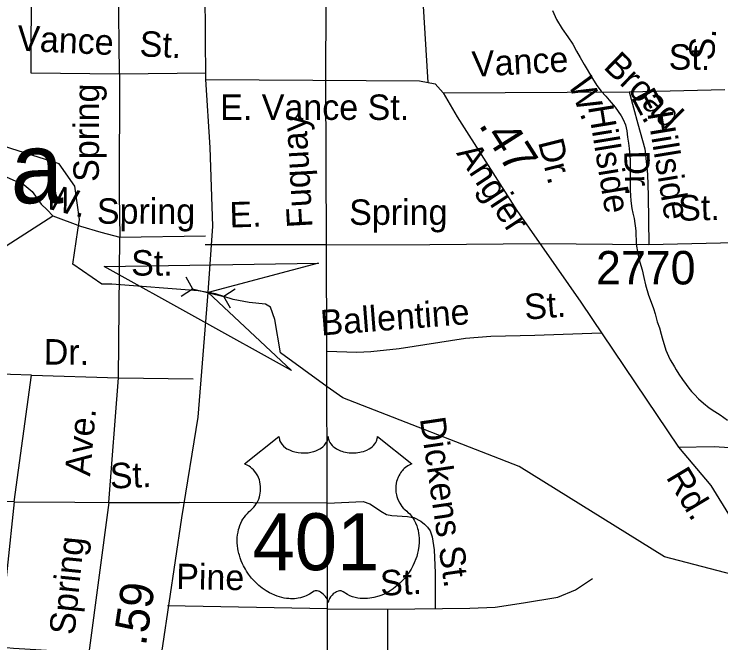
# Model space of a CAD drawing. Extents: x 2001466 to 2224147, y 644118 to 847247.
# Drawn here: x 2058818 to 2061459, y 664690 to 667039 of the extents above; entities that cross this region are included whole.
import ezdxf

# ---------------------------------------------------------------- set-up
doc = ezdxf.new("R2010")
doc.units = 0
for name, color, linetype in [('Exist Civil Demographics City Label', 7, 'Continuous'), ('Exist Hydrographic Misc Water Feature', 7, 'Continuous'), ('Exist Road Non-System Type 51', 7, 'Continuous'), ('Exist Road Non-System Type 51 Label', 7, 'Continuous'), ('Exist Road Primary US Attributed', 7, 'Continuous'), ('Exist Road Primary US Mileage Hundredths English Label', 7, 'Continuous'), ('Exist Road Primary US Shield CELL', 7, 'Continuous'), ('Exist Road Primary US Shield Number Label', 7, 'Continuous'), ('Exist Road Secondary Mileage Hundredths English Label', 7, 'Continuous'), ('Exist Road Secondary Structure Culvert Attributed CELL', 7, 'Continuous'), ('Exist Road Secondary Structure Culvert CELL', 7, 'Continuous'), ('Exist Road Secondary Type 51 Attributed', 7, 'Continuous'), ('Exist Road Secondary Type 51 Label', 7, 'Continuous'), ('Exist Road Secondary Type 51 Number Label', 7, 'Continuous')]:
    doc.layers.add(name, color=color, linetype=linetype)

msp = doc.modelspace()

# ---------------------------------------------------------------- linework, layer by layer
at = {"layer": 'Exist Hydrographic Misc Water Feature'}
for points in [[(2059056.4, 666232.2), (2059062.3, 666271.5), (2059045.3, 666396.5), (2058987.2, 666479.7), (2058753.3, 666553.3), (2058620.2, 666677.4), (2058586.4, 666770), (2058619.4, 667110.5), (2058596, 667190.8)], [(2060829.2, 667052.6), (2060845.2, 667018.6), (2060865.3, 666984.7), (2060887.2, 666954.7), (2060905.3, 666926.7), (2060919.4, 666900.8), (2060933.4, 666876.8), (2060947.5, 666850.9), (2060979.5, 666798.9), (2060995.7, 666772.9), (2061011.7, 666751), (2061029.5, 666733), (2061041.6, 666717.1), (2061063.8, 666691.1), (2061075.7, 666675.1), (2061085.7, 666659.1), (2061093.9, 666645.2), (2061101.9, 666625.2), (2061107.9, 666603.2), (2061109.9, 666579.2), (2061114, 666557.2), (2061116.1, 666537.2), (2061120.2, 666495.2), (2061120.2, 666473.3), (2061120.2, 666437.3), (2061120.2, 666419.3), (2061120.2, 666381.2), (2061122.4, 666341.2), (2061126.3, 666313.3), (2061130.4, 666295.3), (2061134.5, 666275.3), (2061140.7, 666229.3), (2061142.5, 666179.3), (2061148.7, 666145.4), (2061152.8, 666125.4), (2061164.9, 666083.4), (2061170.8, 666055.5), (2061177, 666027.5), (2061188.9, 665989.4), (2061198.9, 665963.5), (2061207.1, 665939.5), (2061213.1, 665919.5), (2061221.3, 665889.6), (2061229.3, 665867.6), (2061235.2, 665843.6), (2061239.3, 665829.6), (2061253.3, 665783.6), (2061263.3, 665761.6), (2061269.5, 665747.7), (2061277.5, 665733.7), (2061285.5, 665721.7), (2061291.4, 665709.7), (2061301.4, 665693.7), (2061315.6, 665673.8), (2061329.5, 665655.8), (2061339.6, 665641.8), (2061349.6, 665629.8), (2061359.7, 665617.9), (2061375.7, 665601.9), (2061393.7, 665585.9), (2061415.7, 665567.9), (2061435.8, 665554), (2061455.6, 665542.1), (2061483.7, 665522.1)], [(2059183.5, 666030.4), (2059146.1, 666030.3), (2059037.3, 666104.6), (2059056.4, 666232.2)], [(2059988.4, 665647.1), (2059813.2, 665773.9), (2059792.7, 665898.4), (2059776.5, 665944.1), (2059757.2, 665955.3), (2059696.4, 665962.4), (2059636.5, 665972.5), (2059570.6, 665993.8), (2059543.2, 665998.9), (2059505.7, 666006), (2059183.5, 666030.4)], [(2061642.8, 664933.9), (2061630.4, 664929.5), (2061608.4, 664924.4), (2061590, 664924.4), (2061558.5, 664930.3), (2061248.5, 665011.7), (2060705.2, 665349), (2060046.3, 665605.2), (2059988.4, 665647.1)]]:
    msp.add_lwpolyline(points, dxfattribs=at)
at = {"layer": 'Exist Road Non-System Type 51'}
for points in [[(2058881.5, 667170.5), (2058880.2, 666820.2), (2059211.6, 666816.2)], [(2059211.6, 666816.2), (2059208.9, 667150.5)], [(2060345.9, 667088.7), (2060364.5, 666783.9)], [(2059982.4, 666792.3), (2059983.8, 667084.7)], [(2058187.9, 666967), (2058294.9, 666951.8), (2058324.3, 666939.7), (2058359, 666906.3), (2058397.8, 666843.4), (2058421.8, 666826.1), (2058452.6, 666822.1), (2058491.3, 666823.4), (2058516.7, 666816.7), (2058530.1, 666798), (2058534.1, 666748.5), (2058578.2, 666629.5), (2058607.6, 666553.3), (2058637, 666521.2), (2058679.7, 666478.4), (2058722.5, 666459.7), (2058856.1, 666400.8), (2058885.5, 666376.8), (2058918.9, 666328.6), (2058941.7, 666308.6), (2058963.3, 666285.3)], [(2059211.6, 666816.2), (2059210.8, 666366.9), (2059213.2, 666206.4)], [(2059211.6, 666816.2), (2059534.8, 666819.3)], [(2059985.1, 666177.5), (2059982.4, 666792.3)], [(2060420.9, 666745.7), (2061115.7, 666749.3)], [(2061115.7, 666749.3), (2061473.8, 666757.3)], [(2061115.7, 666749.3), (2061149.1, 666629), (2061174.5, 666535.4), (2061185.2, 666441.8), (2061187.8, 666360.2), (2061189.2, 666178.1)], [(2058411.1, 665705), (2058451.5, 665809.3), (2058523.6, 665932.3), (2058599.8, 666044.6), (2058627.9, 666068.7), (2058717.4, 666128.9), (2058963.3, 666285.3)], [(2058963.3, 666285.3), (2059066.2, 666246.5), (2059142.4, 666225.1), (2059213.2, 666206.4)], [(2059208.4, 665680.9), (2059213.2, 666206.4)], [(2059213.2, 666206.4), (2059533.4, 666210.6)], [(2059985.1, 666177.5), (2059532, 666177.5)], [(2059985.1, 666177.5), (2060371.3, 666178.9), (2060782.8, 666182.1)], [(2059987, 665780.4), (2059985.1, 666177.5)], [(2060782.8, 666182.1), (2061189.2, 666178.1)], [(2061189.2, 666178.1), (2061511, 666186.1)], [(2059987, 665780.4), (2060099.2, 665776.4), (2060151.4, 665779.1), (2060256.9, 665789.8), (2060504.2, 665828.6), (2060598.8, 665836.6), (2060763.2, 665839.2), (2061012.2, 665849)], [(2059987.5, 665211.9), (2059987, 665780.4)], [(2058883.7, 665690.3), (2058411.1, 665705)], [(2058818.5, 665217.7), (2058883.7, 665690.3)], [(2058883.7, 665690.3), (2059208.4, 665680.9)], [(2059172.6, 665215.1), (2059208.4, 665680.9)], [(2059208.4, 665680.9), (2059487, 665676.7)], [(2058818.5, 665217.7), (2058220.8, 665226.3), (2058184.7, 665223.6), (2058171.4, 665215.6), (2058163.4, 665204.9), (2058159.4, 665154.1), (2058154.8, 665091), (2058144.1, 665062.9), (2058120.1, 665056.2), (2058078.6, 665058.9), (2057884.9, 665091)], [(2058818.5, 665217.7), (2058764.8, 664719.4), (2058760.4, 664697.5), (2058766.2, 664687.3), (2058773.9, 664675.2), (2058789.9, 664672.9), (2058815.8, 664670.3), (2058857.8, 664667.5), (2059367.5, 664636.9)], [(2058818.5, 665217.7), (2059045.6, 665216.4), (2059172.6, 665215.1)], [(2059172.6, 665215.1), (2059097.1, 664653.1)], [(2059172.6, 665215.1), (2059436.4, 665214.6)], [(2059987.5, 665211.9), (2059436.4, 665214.6)], [(2059987.5, 665211.9), (2060123, 665217.8), (2060146.8, 665209.3), (2060164.6, 665198.9), (2060188.2, 665182.5), (2060210, 665170), (2060229.9, 665165.6), (2060287.8, 665162.4), (2060301.8, 665160.2), (2060311.7, 665158), (2060337.5, 665145.4), (2060351.2, 665133.2), (2060363, 665122.9), (2060372.7, 665108.7), (2060380.3, 665086.6), (2060387.3, 665038.4), (2060391.6, 664952.3), (2060391, 664818.3)], [(2059989.7, 664817.7), (2059987.5, 665211.9)], [(2060212.8, 664816.3), (2060521, 664819.8), (2060615.9, 664823.8), (2060721.5, 664839.9), (2060849.8, 664861.3), (2060915.2, 664888), (2060979.4, 664930.8)], [(2059989.7, 664817.7), (2059391.4, 664828.7)], [(2059884.2, 664085.3), (2059893.4, 664258.5), (2059906.8, 664317.3), (2059940.2, 664377.5), (2059969.6, 664433.6), (2059979, 664472.4), (2059989.7, 664550), (2059989.7, 664782.6), (2059989.7, 664817.7)], [(2059989.7, 664817.7), (2060212.8, 664816.3)], [(2060212.8, 664816.3), (2060212.8, 664441.9), (2060219.5, 664322.9)]]:
    msp.add_lwpolyline(points, dxfattribs=at)
at = {"layer": 'Exist Road Primary US Attributed'}
for points in [[(2059535.1, 666795.5), (2059531.9, 667124.3), (2059523.6, 667409.2), (2059511, 667649)], [(2059295.4, 663712.5), (2059302.4, 664180.6), (2059315.3, 664295.7), (2059373.9, 664679), (2059445.4, 665156.9), (2059506.2, 665533.1), (2059543.2, 665998.9), (2059561, 666246.7), (2059550.8, 666540.9), (2059535.1, 666795.5)]]:
    msp.add_lwpolyline(points, dxfattribs=at)
at = {"layer": 'Exist Road Primary US Shield CELL'}
msp.add_lwpolyline([(2059807.8, 665461.1), (2059808.1, 665455.8), (2059809.4, 665449.5), (2059810.4, 665446.2), (2059813.3, 665440), (2059818.2, 665432.6), (2059825, 665425.4), (2059832.7, 665419.1), (2059837.8, 665415.7), (2059846.6, 665411), (2059856.6, 665406.9), (2059867.6, 665403.7), (2059879, 665401.4), (2059891.3, 665400), (2059903.6, 665399.8), (2059916.8, 665400.8), (2059931.4, 665403.6), (2059938.1, 665405.3), (2059945.6, 665407.9), (2059952.6, 665410.8), (2059960.3, 665414.9), (2059966.4, 665418.9), (2059971.3, 665422.4), (2059978.1, 665428.9), (2059983.5, 665435.7), (2059985.8, 665439.5), (2059987.8, 665443.1), (2059990.5, 665450.9), (2059991.2, 665454.3), (2059991.8, 665461.4), (2059992.2, 665455.4), (2059992.8, 665451.7), (2059993.8, 665448), (2059995.3, 665444.2), (2059998.1, 665438.7), (2060001.1, 665434.1), (2060006.9, 665427.4), (2060010.4, 665424), (2060013.7, 665421.4), (2060022.4, 665415.4), (2060032.6, 665410.2), (2060037.6, 665408), (2060042.8, 665406.2), (2060049.3, 665404.2), (2060056.1, 665402.6), (2060062.8, 665401.5), (2060069.6, 665400.5), (2060076.6, 665399.9), (2060082.3, 665399.8), (2060089.3, 665399.9), (2060095.8, 665400.2), (2060102.4, 665401), (2060109.7, 665402.2), (2060115.5, 665403.5), (2060123.2, 665405.6), (2060130.2, 665408.1), (2060136.4, 665410.7), (2060144.4, 665414.9), (2060150.8, 665418.9), (2060155.5, 665422.7), (2060161.1, 665427.9), (2060166.5, 665434.1), (2060169.6, 665438.5), (2060171.8, 665443.2), (2060173.8, 665448), (2060175.1, 665453.2), (2060175.7, 665457.7), (2060175.8, 665461.5), (2060304.4, 665359.1), (2060301.4, 665357.9), (2060294.4, 665354.5), (2060288.8, 665351.2), (2060280, 665345), (2060276.2, 665341.6), (2060272.4, 665338), (2060268.9, 665334.2), (2060265.8, 665330.6), (2060262.1, 665325.5), (2060258.8, 665320.3), (2060255.5, 665314.6), (2060253.1, 665309.7), (2060249.2, 665299.3), (2060247.3, 665292.8), (2060246, 665287.2), (2060244.5, 665275.8), (2060244.2, 665270.3), (2060244.2, 665264.9), (2060244.5, 665259.2), (2060245, 665253.7), (2060246, 665248), (2060246.9, 665243), (2060248.5, 665236.9), (2060250.8, 665229.7), (2060253.6, 665222.8), (2060259.5, 665211.6), (2060267, 665200.2), (2060272.4, 665193.9), (2060277.7, 665188.4), (2060285.7, 665181.7), (2060289.9, 665177.9), (2060294.9, 665173), (2060302.9, 665163.6), (2060306.2, 665159.2), (2060309.5, 665154.3), (2060312.5, 665149.2), (2060315.6, 665143.7), (2060318, 665138.9), (2060322.5, 665127.9), (2060325.8, 665117.2), (2060327.3, 665111.6), (2060329.7, 665099), (2060330.7, 665092.7), (2060331.6, 665080.4), (2060331.7, 665065.5), (2060330.5, 665051.4), (2060327.9, 665034.9), (2060325.7, 665025), (2060322.3, 665013.5), (2060319, 665003.6), (2060313.1, 664988.9), (2060307.9, 664978.3), (2060301.2, 664965.8), (2060296.6, 664958.3), (2060291.2, 664950.2), (2060284.4, 664941), (2060276.5, 664931.1), (2060267, 664920.7), (2060259.3, 664913), (2060249.3, 664904), (2060243.2, 664899), (2060234.6, 664892.5), (2060222.7, 664884.6), (2060211, 664877.8), (2060201.1, 664872.7), (2060192.3, 664868.9), (2060180.9, 664864.6), (2060161.9, 664859.4), (2060155, 664857.9), (2060146.8, 664856.7), (2060139.1, 664855.9), (2060131.7, 664855.5), (2060121.7, 664855.5), (2060111.7, 664856.3), (2060102.3, 664857.6), (2060092.5, 664859.7), (2060082.2, 664862.7), (2060072.9, 664866.4), (2060063.5, 664871), (2060047.6, 664881), (2060043, 664883.5), (2060040.4, 664884.1), (2060034.3, 664884.4), (2060028.5, 664883.2), (2060022.6, 664880.9), (2060019, 664879), (2060014.3, 664875.9), (2060010.6, 664873), (2060006.2, 664868.8), (2060003.2, 664865.3), (2060000.9, 664862.6), (2059996.4, 664855.5), (2059994.8, 664852.1), (2059993.1, 664847.8), (2059991.6, 664841.4), (2059989.6, 664849.5), (2059987.3, 664854.8), (2059984.5, 664859.4), (2059981.7, 664863.4), (2059977.2, 664868.6), (2059973.2, 664872.4), (2059968.3, 664876.4), (2059963.1, 664879.5), (2059959, 664881.6), (2059955.2, 664883.1), (2059950.6, 664884.2), (2059946.8, 664884.5), (2059943.7, 664884.4), (2059939.4, 664883.5), (2059933.6, 664879.3), (2059928.1, 664875.5), (2059922.1, 664871.8), (2059914.9, 664868), (2059909.7, 664865.5), (2059903.5, 664863.1), (2059896.2, 664860.7), (2059888.3, 664858.6), (2059880.1, 664857), (2059873, 664855.9), (2059865.3, 664855.2), (2059858.4, 664855), (2059851.2, 664855), (2059844.4, 664855.6), (2059836.6, 664856.3), (2059826.9, 664857.7), (2059818.8, 664859.5), (2059810.3, 664861.8), (2059801.6, 664864.5), (2059792.3, 664868.1), (2059780.6, 664873.2), (2059772.4, 664877.4), (2059759.6, 664884.7), (2059744.6, 664895.2), (2059733.2, 664904.4), (2059724.9, 664911.9), (2059712.7, 664924.3), (2059705.5, 664932.5), (2059694.2, 664947.1), (2059687, 664957.6), (2059682.3, 664965.4), (2059675.5, 664977.8), (2059671.7, 664985.7), (2059666.9, 664997.1), (2059663, 665007.5), (2059659.9, 665017.3), (2059658.1, 665023.6), (2059655.7, 665034.7), (2059654.2, 665042.5), (2059652.8, 665053.2), (2059652, 665064.5), (2059651.8, 665074.9), (2059652.1, 665083.6), (2059653.1, 665093.7), (2059654.8, 665104.4), (2059656.9, 665113.6), (2059658.7, 665120.2), (2059661.5, 665128.3), (2059665.1, 665137.2), (2059669.3, 665145.7), (2059673.4, 665152.8), (2059678.5, 665160.4), (2059683.5, 665166.8), (2059690, 665174), (2059696.9, 665180.5), (2059703.1, 665185.6), (2059710.6, 665192.9), (2059714.5, 665197.3), (2059719.1, 665203.4), (2059722.9, 665209.1), (2059725.8, 665214.2), (2059729.7, 665221.7), (2059732.1, 665227.4), (2059735, 665236), (2059736.5, 665242.1), (2059738, 665249.9), (2059739, 665257.3), (2059739.4, 665266.5), (2059739.2, 665274.1), (2059738.2, 665283), (2059736.5, 665291.5), (2059734.5, 665298.9), (2059731.3, 665307.5), (2059728.4, 665313.7), (2059723.5, 665322.1), (2059718, 665330), (2059712.3, 665336.3), (2059706.6, 665342), (2059701.2, 665346.3), (2059696, 665350), (2059689.4, 665354), (2059683.1, 665357.1), (2059679.2, 665358.7)], close=True, dxfattribs=at)
at = {"layer": 'Exist Road Secondary Structure Culvert Attributed CELL'}
msp.add_lwpolyline([(2059854.5, 665707.5), (2059155.2, 666096), (2059955.1, 666109.2), (2059543.2, 665998.9)], close=True, dxfattribs=at)
at = {"layer": 'Exist Road Secondary Structure Culvert CELL'}
for p, q in [((2059459.3, 666057.2), (2059484.5, 666013.1)), ((2059441.9, 665985.6), (2059484.5, 666013.1)), ((2059484.5, 666013.1), (2059602, 665984.6)), ((2059644.6, 666012.2), (2059602, 665984.6)), ((2059627.2, 665940.6), (2059602, 665984.6))]:
    msp.add_line(p, q, dxfattribs=at)
at = {"layer": 'Exist Road Secondary Type 51 Attributed'}
for points in [[(2059535.1, 666795.5), (2060133.8, 666791.2), (2060333.3, 666790.1), (2060391.3, 666778.5), (2060420.9, 666745.7), (2060474.2, 666656), (2060696.9, 666305.3), (2060935.5, 665963), (2061300.2, 665421.2)], [(2061300.2, 665421.2), (2061434.2, 665424.3), (2061548.2, 665415.9), (2061647.4, 665390.5), (2062059.6, 665225.8), (2062178.9, 665207.8), (2062283.4, 665217.3), (2062545.7, 665271.2), (2062714.6, 665296.5), (2062815.9, 665283.8), (2062923.6, 665260.6), (2063003.8, 665203.6), (2063174.8, 665005), (2063334.7, 664824.4)], [(2061300.2, 665421.2), (2061421.5, 665278.6), (2061583.4, 665015.4), (2061630.4, 664929.5), (2061798.2, 664573.1), (2061931.9, 664287.8), (2061986.8, 664196.9), (2062069.1, 664112.4), (2062181, 664013.1), (2062264.4, 663916), (2062316.1, 663822), (2062375.7, 663661.3)]]:
    msp.add_lwpolyline(points, dxfattribs=at)

# ---------------------------------------------------------------- texts
at = {"layer": 'Exist Civil Demographics City Label'}
msp.add_text('Fuquay--Varina', height=265, dxfattribs=at).set_placement((2056560.3, 666332.7))
at = {"layer": 'Exist Road Non-System Type 51 Label'}
for s, rotation, p in [('Vance', 357.3161, (2058828.3, 666902.9)), (' St.', 357.4566, (2059250.7, 666883.2)), ('S. ', 85.3837, (2061432.5, 666864)), ('Vance', 3.1733, (2060531.3, 666804.4)), (' St.', 359.5934, (2061228.5, 666832.2)), ('Broad', 315.8105, (2061016.4, 666839)), ('W.', 291.1101, (2060887.3, 666780)), ('Spring', 89.7431, (2059134.8, 666412.3)), ('E. ', 298.1561, (2061121.5, 666729.3)), ('Hillside', 279.2041, (2060962.1, 666693.8)), ('Hillside', 279.3227, (2061184, 666669.5)), ('Fuquay', 93.2681, (2059933.5, 666243)), ('Dr.', 284.0261, (2060775.2, 666561.4)), ('Dr.', 271.5091, (2061097.5, 666528.7)), ('W. ', 345.5943, (2058926.9, 666316.1)), ('Spring', 359.848, (2059127.5, 666256.2)), (' St.', 1.0235, (2061264.8, 666266.6)), ('E. ', 1.5946, (2059624.1, 666241.9)), (' St.', 359.848, (2059220.2, 666062.6)), (' St.', 4.4266, (2060692.4, 665894.6)), ('Ballentine', 4.4266, (2059966.3, 665838.4)), ('Dr.', 359.5194, (2058928.8, 665730.2)), ('Ave.', 84.8889, (2059102, 665310.9)), ('Dickens St.', 278.2973, (2060334.1, 665528)), ('St.', 2.3271, (2059177.8, 665266.4)), ('Spring', 84.3196, (2059043.9, 664717.6)), ('Pine', 359.0312, (2059423.3, 664891.3)), ('St.', 2.6503, (2060187.9, 664866.2))]:
    msp.add_text(s, height=95, rotation=rotation, dxfattribs=at).set_placement(p)
msp.add_text('Spring', height=95, dxfattribs=at).set_placement((2060070.2, 666251.8))
at = {"layer": 'Exist Road Primary US Mileage Hundredths English Label'}
msp.add_text('.59', height=125, rotation=81.494, dxfattribs=at).set_placement((2059310.3, 664676.1))
at = {"layer": 'Exist Road Primary US Shield Number Label'}
msp.add_text('401', height=212.5, dxfattribs=at).set_placement((2059708.9, 664961.8))
at = {"layer": 'Exist Road Secondary Mileage Hundredths English Label'}
msp.add_text('.47', height=125, rotation=302.4194, dxfattribs=at).set_placement((2060551.7, 666625.7))
at = {"layer": 'Exist Road Secondary Type 51 Label'}
msp.add_text('E. Vance St.', height=95, dxfattribs=at).set_placement((2059588.2, 666643.9))
for s, rotation, p in [('Angier', 303.3302, (2060468.8, 666519.7)), ('Rd.', 300.9537, (2061251.9, 665309.1))]:
    msp.add_text(s, height=95, rotation=rotation, dxfattribs=at).set_placement(p)
at = {"layer": 'Exist Road Secondary Type 51 Number Label'}
msp.add_text('2770', height=125, dxfattribs=at).set_placement((2060992.3, 666029.3))

doc.saveas('drawing.dxf')
